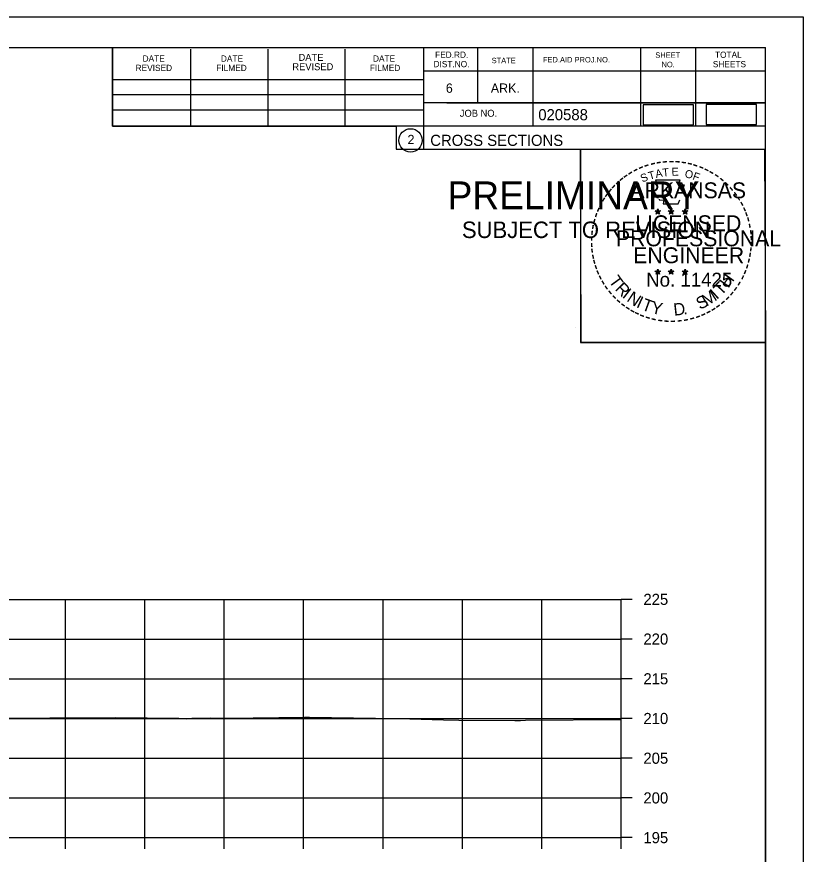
# Model space of a CAD drawing. Extents: x 1368968 to 1369915, y 377395 to 380381.
# Drawn here: x 1369202 to 1369301.1, y 378582.3 to 378687.7 of the extents above; entities that cross this region are included whole.
import ezdxf

# ---------------------------------------------------------------- set-up
doc = ezdxf.new("R2010")
doc.units = 0
for name, color, linetype in [('Default', 7, 'Continuous'), ('S_BREAKLINE_ANNOT', 7, 'Continuous'), ('S_BRIDGE', 7, 'Continuous'), ('S_BRIDGE_ANNOT', 7, 'Continuous'), ('S_BUILDING_ANNOT', 7, 'Continuous'), ('S_CAL_CORNER', 7, 'Continuous'), ('S_CTL_TABLE', 7, 'Continuous'), ('S_DITCHLINE_ANNOT', 7, 'Continuous'), ('S_DROP_INLET', 7, 'Continuous')]:
    doc.layers.add(name, color=color, linetype=linetype)

msp = doc.modelspace()

# ---------------------------------------------------------------- linework, layer by layer
at = {"layer": 'Default'}
for points in [[(1369280.88, 378674.11), (1369287.22, 378674.11), (1369287.22, 378676.63), (1369280.88, 378676.63)], [(1369288.84, 378674.16), (1369295.18, 378674.16), (1369295.18, 378676.68), (1369288.84, 378676.68)]]:
    msp.add_lwpolyline(points, close=True, dxfattribs=at)
at = {"layer": 'S_BREAKLINE_ANNOT'}
for p, q in [((1369278.13, 378584.37), (1369278.13, 378614.37)), ((1369279.53, 378614.37), (1369278.13, 378614.37)), ((1369279.53, 378609.37), (1369278.13, 378609.37)), ((1369279.53, 378604.37), (1369278.13, 378604.37)), ((1369279.53, 378599.37), (1369278.13, 378599.37)), ((1369279.53, 378594.37), (1369278.13, 378594.37)), ((1369279.53, 378589.37), (1369278.13, 378589.37)), ((1368998.13, 378584.37), (1369278.13, 378584.37)), ((1369208.13, 378582.97), (1369208.13, 378584.37)), ((1369218.13, 378582.97), (1369218.13, 378584.37)), ((1369228.13, 378582.97), (1369228.13, 378584.37)), ((1369238.13, 378582.97), (1369238.13, 378584.37)), ((1369248.13, 378582.97), (1369248.13, 378584.37)), ((1369258.13, 378582.97), (1369258.13, 378584.37)), ((1369268.13, 378582.97), (1369268.13, 378584.37)), ((1369278.13, 378582.97), (1369278.13, 378584.37)), ((1369279.53, 378584.37), (1369278.13, 378584.37))]:
    msp.add_line(p, q, dxfattribs=at)
at = {"layer": 'S_BRIDGE_ANNOT'}
for p, q in [((1368980.13, 378683.83), (1369296.31, 378683.83)), ((1369214.05, 378673.95), (1369214.05, 378683.83)), ((1369223.91, 378673.95), (1369223.91, 378683.63)), ((1369233.67, 378673.95), (1369233.67, 378683.63)), ((1369243.35, 378673.95), (1369243.35, 378683.63)), ((1369253.21, 378683.83), (1369253.21, 378671.03)), ((1369260.05, 378683.83), (1369260.05, 378676.89)), ((1369266.99, 378683.83), (1369266.99, 378673.95)), ((1369280.57, 378683.83), (1369280.57, 378673.95)), ((1369287.51, 378683.83), (1369287.51, 378673.95)), ((1369296.31, 378478.37), (1369296.31, 378683.83)), ((1369296.31, 378680.89), (1369253.21, 378680.89)), ((1369296.31, 378680.91), (1369296.31, 378680.91)), ((1369214.05, 378679.81), (1369253.21, 378679.81)), ((1369214.05, 378677.95), (1369253.21, 378677.95)), ((1369296.31, 378676.89), (1369253.21, 378676.89)), ((1369256.17, 378676.89), (1369296.31, 378676.89)), ((1369214.05, 378673.95), (1369214.05, 378676.01)), ((1369214.05, 378676.01), (1369253.21, 378676.01)), ((1369296.31, 378673.95), (1369214.05, 378673.95)), ((1369253.21, 378671.03), (1369296.31, 378671.03))]:
    msp.add_line(p, q, dxfattribs=at)
msp.add_circle((1369251.6, 378672.16), 1.47, dxfattribs=at)
at = {"layer": 'S_BUILDING_ANNOT'}
for p, q in [((1369282.4, 378663.28), (1369282.75, 378663.17)), ((1369282.4, 378663.28), (1369282.65, 378663.24)), ((1369282.4, 378663.28), (1369282.64, 378663.16)), ((1369282.53, 378662.87), (1369282.75, 378663.17)), ((1369282.53, 378662.87), (1369282.66, 378663.12)), ((1369282.53, 378662.87), (1369282.75, 378663.09)), ((1369282.75, 378663.54), (1369282.71, 378663.28)), ((1369282.75, 378663.17), (1369282.75, 378663.54)), ((1369282.75, 378663.54), (1369282.8, 378663.29)), ((1369283.09, 378663.28), (1369282.75, 378663.17)), ((1369282.96, 378662.87), (1369282.75, 378663.17)), ((1369282.96, 378662.87), (1369282.75, 378663.09)), ((1369283.09, 378663.28), (1369282.81, 378663.23)), ((1369282.96, 378662.87), (1369282.82, 378663.17)), ((1369283.09, 378663.28), (1369282.89, 378663.18)), ((1369284.07, 378663.28), (1369284.42, 378663.17)), ((1369284.07, 378663.28), (1369284.32, 378663.24)), ((1369284.07, 378663.28), (1369284.31, 378663.16)), ((1369284.2, 378662.87), (1369284.42, 378663.17)), ((1369284.2, 378662.87), (1369284.33, 378663.12)), ((1369284.2, 378662.87), (1369284.42, 378663.09)), ((1369284.42, 378663.54), (1369284.38, 378663.28)), ((1369284.42, 378663.17), (1369284.42, 378663.54)), ((1369284.42, 378663.54), (1369284.47, 378663.29)), ((1369284.76, 378663.28), (1369284.42, 378663.17)), ((1369284.63, 378662.87), (1369284.42, 378663.17)), ((1369284.63, 378662.87), (1369284.42, 378663.09)), ((1369284.76, 378663.28), (1369284.48, 378663.23)), ((1369284.63, 378662.87), (1369284.49, 378663.17)), ((1369284.76, 378663.28), (1369284.56, 378663.18)), ((1369285.83, 378663.27), (1369286.18, 378663.16)), ((1369285.83, 378663.27), (1369286.09, 378663.23)), ((1369285.83, 378663.27), (1369286.07, 378663.15)), ((1369285.97, 378662.86), (1369286.18, 378663.16)), ((1369285.97, 378662.86), (1369286.09, 378663.11)), ((1369285.97, 378662.86), (1369286.18, 378663.08)), ((1369286.18, 378663.52), (1369286.14, 378663.27)), ((1369286.18, 378663.16), (1369286.18, 378663.52)), ((1369286.18, 378663.52), (1369286.23, 378663.27)), ((1369286.53, 378663.27), (1369286.18, 378663.16)), ((1369286.39, 378662.86), (1369286.18, 378663.16)), ((1369286.39, 378662.86), (1369286.18, 378663.08)), ((1369286.53, 378663.27), (1369286.24, 378663.22)), ((1369286.39, 378662.86), (1369286.26, 378663.15)), ((1369286.53, 378663.27), (1369286.32, 378663.17)), ((1369282.39, 378655.71), (1369282.74, 378655.6)), ((1369282.39, 378655.71), (1369282.65, 378655.66)), ((1369282.39, 378655.71), (1369282.63, 378655.59)), ((1369282.53, 378655.3), (1369282.74, 378655.6)), ((1369282.53, 378655.3), (1369282.65, 378655.55)), ((1369282.53, 378655.3), (1369282.74, 378655.52)), ((1369282.74, 378655.96), (1369282.7, 378655.71)), ((1369282.74, 378655.6), (1369282.74, 378655.96)), ((1369282.74, 378655.96), (1369282.79, 378655.71)), ((1369283.09, 378655.71), (1369282.74, 378655.6)), ((1369282.96, 378655.3), (1369282.74, 378655.6)), ((1369282.96, 378655.3), (1369282.74, 378655.52)), ((1369283.09, 378655.71), (1369282.8, 378655.66)), ((1369282.96, 378655.3), (1369282.82, 378655.59)), ((1369283.09, 378655.71), (1369282.89, 378655.61)), ((1369284.06, 378655.71), (1369284.41, 378655.6)), ((1369284.06, 378655.71), (1369284.32, 378655.66)), ((1369284.06, 378655.71), (1369284.3, 378655.59)), ((1369284.2, 378655.3), (1369284.41, 378655.6)), ((1369284.2, 378655.3), (1369284.32, 378655.55)), ((1369284.2, 378655.3), (1369284.41, 378655.52)), ((1369284.41, 378655.96), (1369284.37, 378655.71)), ((1369284.41, 378655.6), (1369284.41, 378655.96)), ((1369284.41, 378655.96), (1369284.46, 378655.71)), ((1369284.76, 378655.71), (1369284.41, 378655.6)), ((1369284.63, 378655.3), (1369284.41, 378655.6)), ((1369284.63, 378655.3), (1369284.41, 378655.52)), ((1369284.76, 378655.71), (1369284.47, 378655.66)), ((1369284.63, 378655.3), (1369284.49, 378655.59)), ((1369284.76, 378655.71), (1369284.56, 378655.61)), ((1369285.83, 378655.7), (1369286.18, 378655.59)), ((1369285.83, 378655.7), (1369286.08, 378655.65)), ((1369285.83, 378655.7), (1369286.07, 378655.58)), ((1369285.96, 378655.29), (1369286.18, 378655.59)), ((1369285.96, 378655.29), (1369286.09, 378655.54)), ((1369285.96, 378655.29), (1369286.18, 378655.51)), ((1369286.18, 378655.95), (1369286.14, 378655.7)), ((1369286.18, 378655.59), (1369286.18, 378655.95)), ((1369286.18, 378655.95), (1369286.23, 378655.7)), ((1369286.53, 378655.7), (1369286.18, 378655.59)), ((1369286.39, 378655.29), (1369286.18, 378655.59)), ((1369286.39, 378655.29), (1369286.18, 378655.51)), ((1369286.53, 378655.7), (1369286.24, 378655.65)), ((1369286.39, 378655.29), (1369286.26, 378655.58)), ((1369286.53, 378655.7), (1369286.32, 378655.6))]:
    msp.add_line(p, q, dxfattribs=at)
for points in [[(1369282.44, 378667.16), (1369282.71, 378666.33)], [(1369285.95, 378666.24), (1369286.09, 378666.52), (1369285.41, 378666.5), (1369285.56, 378667.16), (1369282.44, 378667.16)], [(1369282.93, 378664.74), (1369282.93, 378664.65), (1369283.49, 378664.63), (1369283.44, 378664.16), (1369285.31, 378664.16), (1369285.51, 378664.69)], [(1369282.75, 378663.54), (1369282.96, 378662.87), (1369282.4, 378663.28), (1369283.09, 378663.28), (1369282.53, 378662.87), (1369282.75, 378663.54)], [(1369284.42, 378663.54), (1369284.63, 378662.87), (1369284.07, 378663.28), (1369284.76, 378663.28), (1369284.2, 378662.87), (1369284.42, 378663.54)], [(1369286.18, 378663.52), (1369286.39, 378662.86), (1369285.83, 378663.27), (1369286.53, 378663.27), (1369285.97, 378662.86), (1369286.18, 378663.52)], [(1369282.74, 378655.96), (1369282.96, 378655.3), (1369282.39, 378655.71), (1369283.09, 378655.71), (1369282.53, 378655.3), (1369282.74, 378655.96)], [(1369284.41, 378655.96), (1369284.63, 378655.3), (1369284.06, 378655.71), (1369284.76, 378655.71), (1369284.2, 378655.3), (1369284.41, 378655.96)], [(1369286.18, 378655.95), (1369286.39, 378655.29), (1369285.83, 378655.7), (1369286.53, 378655.7), (1369285.96, 378655.29), (1369286.18, 378655.95)]]:
    msp.add_lwpolyline(points, dxfattribs=at)
for centre, radius in [((1369282.75, 378663.17), 0.172), ((1369282.75, 378663.17), 0.145), ((1369282.75, 378663.17), 0.116), ((1369282.75, 378663.17), 0.0991), ((1369282.75, 378663.17), 0.0747), ((1369282.75, 378663.17), 0.0495), ((1369282.75, 378663.17), 0.0296), ((1369284.42, 378663.17), 0.172), ((1369284.42, 378663.17), 0.145), ((1369284.42, 378663.17), 0.116), ((1369284.42, 378663.17), 0.0991), ((1369284.42, 378663.17), 0.0747), ((1369284.42, 378663.17), 0.0495), ((1369284.42, 378663.17), 0.0296), ((1369286.18, 378663.16), 0.172), ((1369286.18, 378663.16), 0.145), ((1369286.18, 378663.16), 0.116), ((1369286.18, 378663.16), 0.0991), ((1369286.18, 378663.16), 0.0747), ((1369286.18, 378663.16), 0.0495), ((1369286.18, 378663.16), 0.0296), ((1369282.74, 378655.6), 0.172), ((1369282.74, 378655.6), 0.145), ((1369282.74, 378655.6), 0.116), ((1369282.74, 378655.6), 0.0991), ((1369282.74, 378655.6), 0.0747), ((1369282.74, 378655.6), 0.0495), ((1369282.74, 378655.6), 0.0296), ((1369284.41, 378655.6), 0.172), ((1369284.41, 378655.6), 0.145), ((1369284.41, 378655.6), 0.116), ((1369284.41, 378655.6), 0.0991), ((1369284.41, 378655.6), 0.0747), ((1369284.41, 378655.6), 0.0495), ((1369284.41, 378655.6), 0.0296), ((1369286.18, 378655.59), 0.172), ((1369286.18, 378655.59), 0.145), ((1369286.18, 378655.59), 0.116), ((1369286.18, 378655.59), 0.0991), ((1369286.18, 378655.59), 0.0747), ((1369286.18, 378655.59), 0.0495), ((1369286.18, 378655.59), 0.0296)]:
    msp.add_circle(centre, radius, dxfattribs=at)
at = {"layer": 'S_CTL_TABLE'}
msp.add_lwpolyline([(1369197.76, 378599.43), (1369214.49, 378599.5), (1369222.4, 378599.4), (1369223.32, 378599.32), (1369224.07, 378599.42), (1369224.39, 378599.39), (1369224.97, 378599.4), (1369226.36, 378599.44), (1369227, 378599.42), (1369230.83, 378599.43), (1369231.76, 378599.44), (1369238.26, 378599.52), (1369238.85, 378599.52), (1369247.19, 378599.42), (1369248.6, 378599.38), (1369250.07, 378599.38), (1369255.77, 378599.22), (1369257.67, 378599.15), (1369264.72, 378599.12), (1369265.45, 378599.13), (1369266.08, 378599.16), (1369278.13, 378599.26)], dxfattribs=at)
at = {"layer": 'S_DITCHLINE_ANNOT'}
for p, q in [((1368998.13, 378614.37), (1369278.13, 378614.37)), ((1369208.13, 378584.37), (1369208.13, 378614.37)), ((1369218.13, 378584.37), (1369218.13, 378614.37)), ((1369228.13, 378584.37), (1369228.13, 378614.37)), ((1369238.13, 378584.37), (1369238.13, 378614.37)), ((1369248.13, 378584.37), (1369248.13, 378614.37)), ((1369258.13, 378584.37), (1369258.13, 378614.37)), ((1369268.13, 378584.37), (1369268.13, 378614.37)), ((1369278.13, 378584.37), (1369278.13, 378614.37)), ((1368998.13, 378609.37), (1369278.13, 378609.37)), ((1368998.13, 378604.37), (1369278.13, 378604.37)), ((1368998.13, 378599.37), (1369278.13, 378599.37)), ((1368998.13, 378594.37), (1369278.13, 378594.37)), ((1368998.13, 378589.37), (1369278.13, 378589.37)), ((1368998.13, 378584.37), (1369278.13, 378584.37))]:
    msp.add_line(p, q, dxfattribs=at)
at = {"layer": 'S_DROP_INLET'}
for p, q in [((1368967.73, 378687.72), (1369301.07, 378687.72)), ((1369272.35, 378648.57), (1369272.35, 378648.57))]:
    msp.add_line(p, q, dxfattribs=at)
for points in [[(1368967.73, 378687.72), (1369301.07, 378687.72), (1369301.07, 378474.38), (1368967.73, 378474.38)], [(1369214.05, 378683.83), (1369214.05, 378673.95), (1369249.79, 378673.95), (1369249.79, 378671.03), (1369272.99, 378671.03), (1369272.99, 378646.69), (1369296.31, 378646.69), (1369296.31, 378478.37), (1368980.13, 378478.37), (1368980.13, 378683.83)], [(1369272.99, 378671.03), (1369296.19, 378671.03), (1369296.31, 378646.69), (1369273.11, 378646.69)]]:
    msp.add_lwpolyline(points, close=True, dxfattribs=at)

# ---------------------------------------------------------------- texts
at = {"layer": 'S_BRIDGE'}
for s, p in [('225', (1369280.93, 378613.67)), ('220', (1369280.93, 378608.67)), ('215', (1369280.93, 378603.67)), ('210', (1369280.93, 378598.67)), ('205', (1369280.93, 378593.67)), ('200', (1369280.93, 378588.67)), ('195', (1369280.93, 378583.67))]:
    msp.add_text(s, height=1.4, dxfattribs=at).set_placement(p)
at = {"layer": 'S_BRIDGE_ANNOT'}
for s, height, p in [('DATE', 0.879, (1369237.49, 378682.17)), ('FED.RD.', 0.782, (1369254.69, 378682.55)), ('SHEET', 0.684, (1369282.43, 378682.55)), ('TOTAL', 0.782, (1369289.95, 378682.55)), ('DATE', 0.782, (1369217.85, 378682.07)), ('DATE', 0.782, (1369227.71, 378682.07)), ('REVISED', 0.879, (1369236.71, 378680.99)), ('DATE', 0.782, (1369246.87, 378682.07)), ('DIST.NO.', 0.782, (1369254.49, 378681.37)), ('STATE', 0.684, (1369261.81, 378681.87)), ('FED.AID PROJ.NO.', 0.684, (1369268.27, 378681.97)), ('NO.', 0.684, (1369283.21, 378681.37)), ('SHEETS', 0.782, (1369289.67, 378681.37)), ('REVISED', 0.782, (1369216.97, 378680.89)), ('FILMED', 0.782, (1369227.13, 378680.89)), ('FILMED', 0.782, (1369246.47, 378680.89)), ('6', 1.17, (1369256.05, 378678.15)), ('ARK.', 1.172, (1369261.71, 378678.15)), ('JOB NO.', 0.879, (1369257.81, 378675.13)), ('020588', 1.4, (1369267.69, 378674.69)), ('2', 1.17, (1369251.22, 378671.68)), ('CROSS SECTIONS', 1.4, (1369254.08, 378671.46))]:
    msp.add_text(s, height=height, rotation=360, dxfattribs=at).set_placement(p)
at = {"layer": 'S_BUILDING_ANNOT'}
for s, height, rotation, p in [('-', 1.6, 13.6301, (1369281.94, 378668.53)), ('-', 1.6, 10.2193, (1369282.62, 378668.69)), ('-', 1.6, 5.8968, (1369283.34, 378668.8)), ('-', 1.6, 0.1862, (1369284.12, 378668.87)), ('-', 1.6, 357.743, (1369284.84, 378668.86)), ('-', 1.6, 352.1617, (1369285.58, 378668.8)), ('-', 1.6, 347.2049, (1369286.3, 378668.69)), ('-', 1.6, 34.0636, (1369279.32, 378667.33)), ('-', 1.6, 28.7918, (1369279.92, 378667.7)), ('-', 1.6, 24.3072, (1369280.55, 378668.02)), ('-', 1.6, 19.1761, (1369281.19, 378668.29)), ('T', 1, 16.4036, (1369281.71, 378667.17)), ('A', 1, 11.2132, (1369282.53, 378667.42)), ('T', 1, 6.0228, (1369283.38, 378667.59)), ('E', 1, 0.8323, (1369284.49, 378667.7)), ('O', 1, 350.4515, (1369286.09, 378667.49)), ('F', 1, 340.0707, (1369287.05, 378667.26)), ('-', 1.6, 342.3362, (1369286.94, 378668.53)), ('-', 1.6, 337.8551, (1369287.67, 378668.31)), ('-', 1.6, 334.1211, (1369288.3, 378668.04)), ('-', 1.6, 329.6409, (1369288.88, 378667.76)), ('-', 1.6, 38.9507, (1369278.27, 378666.56)), ('-', 1.6, 36.2317, (1369278.75, 378666.94)), ('S', 1, 21.594, (1369280.79, 378666.84)), ('-', 1.6, 325.8627, (1369289.53, 378667.4)), ('-', 1.6, 320.5297, (1369290.14, 378666.97)), ('-', 1.6, 50.6142, (1369276.99, 378665.18)), ('-', 1.6, 48.423, (1369277.39, 378665.66)), ('-', 1.6, 42.9622, (1369277.84, 378666.14)), ('ARKANSAS', 2, 360, (1369279.29, 378664.87)), ('-', 1.6, 315.5786, (1369290.73, 378666.48)), ('-', 1.6, 309.8797, (1369291.3, 378665.93)), ('-', 1.6, 58.0706, (1369276.25, 378664.08)), ('-', 1.6, 54.2325, (1369276.57, 378664.61)), ('-', 1.6, 306.6522, (1369291.83, 378665.33)), ('-', 1.4, 303.6753, (1369292.31, 378664.76)), ('-', 1.6, 62.8713, (1369275.93, 378663.47)), ('-', 1.6, 299.6684, (1369292.63, 378664.16)), ('-', 1.6, 72.3945, (1369275.46, 378662.23)), ('-', 1.6, 67.7743, (1369275.68, 378662.86)), ('DWB', 0.01, 360, (1369282.73, 378663.17)), ('DWB', 0.01, 360, (1369284.4, 378663.17)), ('DWB', 0.01, 360, (1369286.17, 378663.16)), ('-', 1.6, 294.6628, (1369292.96, 378663.54)), ('-', 1.6, 290.5728, (1369293.21, 378662.97)), ('-', 1.6, 75.461, (1369275.26, 378661.51)), ('LICENSED', 2, 360, (1369279.89, 378660.72)), ('-', 1.6, 285.1233, (1369293.45, 378662.39)), ('-', 1.6, 85.1863, (1369275.05, 378660.11)), ('-', 1.6, 81.2013, (1369275.13, 378660.8)), ('PROFESSIONAL', 2, 360, (1369277.47, 378658.82)), ('-', 1.6, 280.5493, (1369293.65, 378661.64)), ('-', 1.6, 276.5962, (1369293.81, 378660.88)), ('-', 1.6, 89.0622, (1369275.03, 378659.41)), ('-', 1.6, 274.3301, (1369293.87, 378660.15)), ('-', 1.6, 94.1959, (1369275.06, 378658.68)), ('ENGINEER', 2, 360, (1369279.65, 378656.69)), ('-', 1.6, 263.5172, (1369293.89, 378658.86)), ('-', 1.6, 269.9407, (1369293.9, 378659.52)), ('-', 1.6, 98.9479, (1369275.13, 378658.02)), ('-', 1.6, 101.7149, (1369275.27, 378657.28)), ('-', 1.6, 260.9953, (1369293.81, 378658.2)), ('-', 1.6, 105.4578, (1369275.43, 378656.69)), ('-', 1.6, 252.8681, (1369293.52, 378656.8)), ('-', 1.6, 255.7626, (1369293.7, 378657.52)), ('-', 1.6, 109.0874, (1369275.65, 378656.06)), ('-', 1.6, 114.0643, (1369275.9, 378655.46)), ('No. 11425', 1.757, 360, (1369281.28, 378653.74)), ('DWB', 0.01, 360, (1369282.73, 378655.59)), ('DWB', 0.01, 360, (1369284.4, 378655.59)), ('DWB', 0.01, 360, (1369286.17, 378655.58)), ('-', 1.6, 247.8887, (1369293.3, 378656.13)), ('-', 1.6, 115.7289, (1369276.2, 378654.84)), ('-', 1.6, 120.4471, (1369276.56, 378654.26)), ('T', 1.54, 306.0406, (1369276.5, 378654.44)), ('T', 1.54, 46.6444, (1369290.73, 378652.53)), ('H', 1.54, 54.6088, (1369291.62, 378653.47)), ('-', 1.6, 244.6197, (1369293.04, 378655.5)), ('-', 1.6, 125.8934, (1369276.96, 378653.7)), ('R', 1.54, 314.005, (1369277.27, 378653.39)), ('I', 1.54, 321.9694, (1369278.17, 378652.46)), ('I', 1.54, 42.1136, (1369290.17, 378652.05)), ('-', 1.6, 233.8452, (1369292.24, 378654.1)), ('-', 1.6, 239.0712, (1369292.64, 378654.75)), ('-', 1.6, 130.7181, (1369277.43, 378653.15)), ('-', 1.6, 134.2238, (1369277.94, 378652.6)), ('N', 1.54, 326.5002, (1369278.73, 378651.98)), ('I', 1.54, 335.3603, (1369279.94, 378651.2)), ('S', 1.54, 26.9312, (1369288.05, 378650.8)), ('M', 1.54, 32.6563, (1369288.89, 378651.2)), ('-', 1.6, 225.7653, (1369291.33, 378652.97)), ('-', 1.6, 231.2538, (1369291.81, 378653.53)), ('-', 1.6, 138.9338, (1369278.47, 378652.14)), ('-', 1.6, 144.6463, (1369279.02, 378651.73)), ('T', 1.54, 339.8912, (1369280.6, 378650.87)), ('Y', 1.54, 347.8556, (1369281.82, 378650.43)), ('D', 1.54, 6.3969, (1369284.8, 378650.07)), ('-', 1.6, 215.7363, (1369290.26, 378651.99)), ('-', 1.6, 221.0851, (1369290.81, 378652.46)), ('-', 1.6, 148.0898, (1369279.59, 378651.36)), ('-', 1.6, 151.5704, (1369280.16, 378651.03)), ('-', 1.6, 154.6002, (1369280.69, 378650.79)), ('-', 1.6, 158.5612, (1369281.31, 378650.53)), ('.', 1.54, 13.7642, (1369286, 378650.19)), ('-', 1.6, 204.2516, (1369288.55, 378650.93)), ('-', 1.6, 207.3568, (1369289.17, 378651.25)), ('-', 1.6, 212.2491, (1369289.73, 378651.6)), ('-', 1.6, 162.7983, (1369282, 378650.32)), ('-', 1.6, 167.5555, (1369282.71, 378650.16)), ('-', 1.6, 173.1155, (1369283.48, 378650.05)), ('-', 1.6, 176.5183, (1369284.23, 378649.99)), ('-', 1.6, 181.5918, (1369284.98, 378650.01)), ('-', 1.6, 185.8167, (1369285.79, 378650.09)), ('-', 1.6, 191.2858, (1369286.52, 378650.22)), ('-', 1.6, 195.4743, (1369287.25, 378650.42)), ('-', 1.6, 200.7184, (1369287.93, 378650.66))]:
    msp.add_text(s, height=height, rotation=rotation, dxfattribs=at).set_placement(p)
at = {"layer": 'S_CAL_CORNER'}
for s, height, p in [('PRELIMINARY', 3.5, (1369256.26, 378663.49)), ('DWB', 0.01, (1369257.01, 378665.34)), ('SUBJECT TO REVISION', 2.0751, (1369258.07, 378659.86))]:
    msp.add_text(s, height=height, rotation=360, dxfattribs=at).set_placement(p)

doc.saveas('drawing.dxf')
